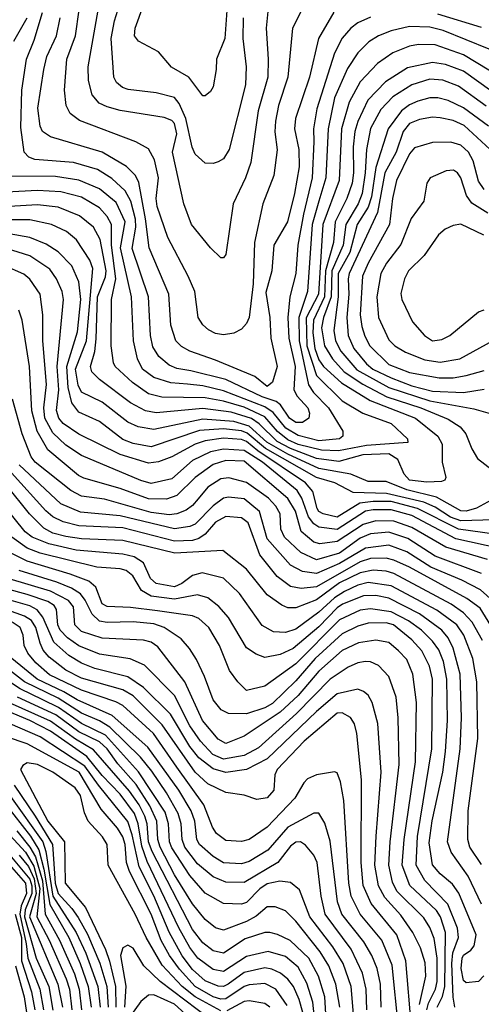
# Model space of a CAD drawing. Extents: x 501367 to 657802, y 482273 to 547541.
# Tile 693 of 714: x 628746 to 630534, y 499077 to 502888. Entities that reach past the tile are written whole.
import ezdxf

# ---------------------------------------------------------------- set-up
doc = ezdxf.new("R2010")
doc.units = 0

msp = doc.modelspace()

# ---------------------------------------------------------------- linework, layer by layer
at = {"layer": '0CON20XD'}
for points in [[(629712.9, 502985), (629700.3, 502855), (629708.7, 502735), (629707, 502665), (629669.3, 502535), (629641.1, 502335), (629620.3, 502275), (629573.3, 502175), (629545, 501978.8), (629535, 501966.2), (629525, 501966.2), (629484.4, 502005), (629411.1, 502095), (629381.3, 502175), (629337.6, 502375), (629354, 502446), (629345, 502485.3), (629335, 502497.5), (629305, 502508.4), (629135, 502536.6), (629085, 502550.6), (629053.6, 502565), (629027.2, 502597.3), (629012.4, 502652.4), (629011.7, 502705), (629050, 502925)], [(629850.6, 502949.4), (629802.5, 502855), (629784.4, 502665), (629748.8, 502555), (629736.3, 502495), (629733.8, 502453.8), (629743.3, 502383.3), (629730.6, 502285), (629687.6, 502175), (629655.5, 502025), (629649.7, 501865), (629634.5, 501735.5), (629625, 501712.2), (629605, 501689.1), (629575, 501674.6), (629535, 501668), (629505, 501672.8), (629477, 501687), (629455, 501706.5), (629436.7, 501735), (629424.2, 501835), (629398.8, 501895), (629319.8, 502045), (629278.3, 502165), (629274.8, 502195), (629284.1, 502275), (629268.4, 502345), (629245, 502387.1), (629195.8, 502415), (628977.2, 502497.2), (628941.6, 502525), (628926.2, 502555), (628919.7, 502615), (628928.5, 502735), (628962.3, 502825), (628976.3, 502926.3)], [(629610.9, 502895), (629610.5, 502815), (629622.9, 502705), (629620.9, 502635), (629556.7, 502385), (629535, 502349.5), (629515, 502337.5), (629495, 502330.5), (629465, 502332.7), (629425, 502366.7), (629413.6, 502393.6), (629389.5, 502505), (629363.2, 502563.2), (629345, 502586.7), (629275, 502604.8), (629166.7, 502616.7), (629144.5, 502625), (629121.1, 502645), (629110.8, 502665), (629100.5, 502815), (629112.9, 502882.9), (629132, 502945)], [(629550.7, 502959.3), (629540.2, 502815), (629508, 502735), (629507.3, 502695), (629495, 502627.5), (629485, 502610), (629465, 502593.3), (629455, 502593.3), (629401.5, 502665), (629334.3, 502704.3), (629283.7, 502763.7), (629206.5, 502805), (629190.8, 502825), (629193.3, 502855), (629226.2, 502943.8)], [(630105, 502897.2), (630055.4, 502875), (630028.4, 502855), (629994.3, 502815.7), (629965, 502758.5), (629897.2, 502542.8), (629883.4, 502465), (629884.9, 502414.9), (629878.1, 502275), (629844.6, 502135.4), (629823.4, 502015), (629815.1, 501905), (629791.6, 501815), (629784.6, 501735), (629789, 501655), (629812.6, 501545), (629808.3, 501455), (629820.3, 501430.3), (629861.6, 501385), (629868.4, 501365), (629865.3, 501345), (629841.2, 501328.8), (629815, 501328.3), (629790.5, 501345), (629756.5, 501396.5), (629739.3, 501409.3), (629685, 501427.3), (629545, 501495.4), (629408.7, 501528.7), (629355, 501537.7), (629325, 501550), (629285, 501584), (629261.8, 501621.8), (629253, 501665), (629245.5, 501815), (629181.5, 502001.5), (629195.7, 502085), (629194.9, 502114.9), (629176.5, 502185), (629155, 502225.2), (629103.3, 502273.3), (629047.7, 502307.7), (628955, 502334.2), (628805, 502346.7), (628781.3, 502355), (628763.4, 502375), (628750.4, 502470.4), (628754, 502615), (628772, 502735), (628801.9, 502808.1), (628834.1, 502915.9)], [(629963.1, 502916.9), (629903.3, 502815), (629868.8, 502665), (629814.4, 502505), (629810.4, 502465), (629827, 502385), (629828, 502318), (629810.2, 502215), (629783.4, 502105), (629730.5, 502015), (629722.2, 501915), (629698.9, 501831.1), (629714.4, 501735), (629718.9, 501655), (629742.9, 501545), (629725, 501484.2), (629705, 501467.3), (629656.8, 501506.8), (629505, 501570), (629405, 501604.3), (629372.1, 501622.1), (629350.7, 501645), (629331.9, 501705), (629324.3, 501825), (629248, 502005), (629233.6, 502116.4)], [(630535, 502857.5), (630365, 502909.3)], [(628723.4, 502805), (628775.1, 502895)], [(629233.6, 502116.4), (629208, 502258), (629194.3, 502284.3), (629159.9, 502319.9), (629065, 502374.4), (628865, 502434.7), (628834.8, 502454.8), (628825.3, 502475.3), (628816.8, 502545), (628839, 502695), (628850.8, 502745), (628888.3, 502825), (628902.3, 502895)], [(630564, 502774), (630385.8, 502845.8), (630335, 502858.9), (630255, 502860.8), (630185.2, 502844.8), (630135, 502825.7), (630098.4, 502801.6), (630055, 502758.7), (630015, 502698), (629965.7, 502585), (629940.7, 502465), (629931.4, 502275), (629904.2, 502185), (629878.2, 502095), (629860.4, 501835), (629826.6, 501735), (629827.8, 501645), (629864.1, 501474.1), (629884.1, 501445), (629941.6, 501385), (629997.5, 501295), (629996.9, 501275), (629984, 501265), (629905, 501257.7), (629825, 501278.6), (629776.8, 501306.8), (629727.1, 501367.1), (629695, 501389.6), (629535, 501450.9), (629455, 501470.5), (629396.5, 501476.5), (629331.9, 501481.9), (629265, 501502), (629221.7, 501535), (629202, 501575), (629187.1, 501645), (629178.8, 501815), (629137, 502005), (629154.9, 502105), (629119.4, 502179.4), (629055, 502233), (628975, 502267), (628885, 502280.4), (628715, 502282)], [(630655, 502636.5), (630465, 502751.5), (630355, 502790.4), (630291.1, 502791.1), (630255, 502785.7), (630190.6, 502759.4), (630131.8, 502718.1), (630065, 502646.6), (630021.9, 502568.1), (629992.2, 502465), (629983, 502265), (629920.4, 502095), (629902.7, 501825), (629855.8, 501734.2), (629857.5, 501625), (629895, 501510.2), (629995, 501412), (630075.5, 501365), (630184.6, 501325), (630247.8, 501265), (630248.7, 501251.3), (630089.4, 501239.4), (629981.2, 501218.8), (629915, 501220.9), (629825, 501243.8), (629785, 501261), (629745, 501293.1), (629695, 501350.8), (629615, 501388.4), (629535, 501411.6), (629465, 501423.6), (629296.6, 501426.6), (629245, 501438.9), (629183, 501483), (629116.1, 501545), (629109.9, 501559.9), (629100.9, 501625), (629101, 501805), (629118, 501885), (629102.1, 502015), (629101.5, 502095), (629085, 502126.2), (629055, 502158.8), (628985, 502200.5), (628905, 502221.4), (628815, 502226.7), (628695, 502219.7)], [(630625, 502573.2), (630465, 502687.7), (630395, 502713.6), (630345, 502722.2), (630248.2, 502701.8), (630162.7, 502647.3), (630094.2, 502575.8), (630055, 502492.9), (630043.8, 502455), (630037.8, 502395), (630039.1, 502295), (630033.6, 502255), (630013, 502195), (629967.3, 502105), (629961.6, 502025), (629930.4, 501915), (629926.8, 501815), (629883.9, 501725), (629880.9, 501675), (629888.7, 501615), (629905, 501571.5), (629922.6, 501545), (629992.3, 501482.3), (630103.2, 501413.2), (630278.9, 501345), (630365.3, 501275), (630382, 501245), (630382.5, 501175), (630395.7, 501115), (630392, 501105), (630379.5, 501100.5), (630323.1, 501096.9), (630255, 501104.9), (630235, 501128.2), (630209.9, 501185), (630175, 501207.3), (630075, 501203), (629982.2, 501177.8), (629895, 501189.6), (629795, 501228.2), (629743.7, 501255), (629673.5, 501323.5), (629643.3, 501343.4), (629565, 501368.4), (629455, 501382.2), (629275, 501366.1), (629233.9, 501373.9), (629175, 501404), (629054.9, 501494.9), (629025.2, 501525), (629020, 501545), (629036.6, 501603.4), (629042.1, 501652), (629048, 501815), (629078.2, 501891.8), (629081.1, 501915), (629057.4, 502037.4), (629031.9, 502085), (628978.2, 502128.2), (628895, 502162.2), (628815, 502170.6), (628705, 502165.1)], [(630552.6, 502552.6), (630445, 502630.4), (630385, 502653.8), (630335, 502657.5), (630265, 502635.9), (630191.4, 502588.6), (630145, 502539.7), (630105, 502466.9), (630089.6, 502385), (630084.5, 502295), (630072.3, 502215), (630057.3, 502175), (630009, 502095), (629999.1, 502015), (629955.3, 501915), (629952.3, 501815), (629923, 501735), (629915.1, 501695), (629926.6, 501625), (629957, 501575), (630002.2, 501525), (630075, 501476.3), (630167.5, 501427.5), (630300, 501385), (630405, 501341.6), (630451.8, 501311.9), (630474.1, 501284.1), (630496.8, 501226.8), (630519.4, 501189.4), (630575.5, 501145)], [(630561.6, 502475), (630465, 502546.7), (630405, 502574.4), (630365, 502584.8), (630335, 502585.2), (630288.2, 502571.9), (630255, 502557.8), (630224.9, 502535.1), (630173.5, 502465), (630125.9, 502315), (630108.1, 502201.9), (630095, 502161.5), (630053.1, 502095), (630024.2, 501985.8), (629979.4, 501905), (629979.6, 501815), (629962.1, 501685), (629968.8, 501645), (629989.1, 501605), (630051.8, 501531.8), (630175, 501463.3), (630335, 501412.3), (630505, 501381.5), (630595.5, 501355.5)], [(630568.3, 502385), (630467.5, 502477.5), (630425, 502496.9), (630375, 502508), (630345, 502510.8), (630295, 502501.7), (630255, 502485.9), (630230.9, 502455), (630203.8, 502375), (630160.1, 502295), (630131.1, 502141.1), (630021.9, 501905), (630018.3, 501885), (630020.2, 501825), (630013.1, 501735), (630017.7, 501665), (630040.3, 501615), (630088.5, 501555), (630113.6, 501535), (630185, 501501), (630265, 501471), (630345, 501450.2), (630465, 501444), (630545, 501457.5)], [(630545, 502229.8), (630522.7, 502262.7), (630501.8, 502341.8), (630484.3, 502375), (630455, 502402.2), (630416, 502414), (630345, 502412.7), (630275, 502391.3), (630255, 502368.2), (630205.7, 502265), (630190, 502195), (630177.9, 502095), (630095, 501945.3), (630073.9, 501895), (630064.9, 501745), (630070.6, 501700.6), (630082.1, 501662.1), (630102.4, 501625), (630175, 501553.4), (630255, 501522.2), (630370.8, 501500.8), (630425, 501501.3), (630475, 501510), (630545, 501529.3)], [(630558.5, 502138.5), (630497.5, 502177.5), (630476.7, 502206.7), (630454.2, 502275.8), (630441.5, 502295), (630425.6, 502305), (630397, 502303), (630335.7, 502275), (630322.2, 502255), (630310.5, 502185), (630262, 502118), (630222.2, 502017.8), (630166, 501945), (630144.1, 501905), (630128.6, 501815), (630135.2, 501735), (630175, 501648.9), (630199.2, 501625), (630240.1, 501600.1), (630315, 501570.7), (630375, 501562.6), (630450.8, 501575), (630605, 501659.5)], [(630572.1, 501027.9), (630515, 500996.9), (630475, 500985.8), (630455, 500986.4), (630359.9, 501039.9), (630245, 501067.2), (630165, 501100.2), (630095, 501100.7), (630029, 501129), (629905, 501150.5), (629785, 501206.2), (629702.6, 501252.6), (629634.6, 501314.6), (629575, 501332.6), (629455, 501341.1), (629265, 501301.8), (629205, 501311.5), (629165, 501329.8), (629065, 501407.5), (628985, 501446.2), (628972.4, 501472.4), (628962.2, 501535), (629005.1, 501644.9), (629029, 501925), (629017.3, 501957.3), (628965.5, 502035.5), (628927.2, 502067.2), (628869.5, 502095), (628785, 502113.1), (628625, 502113.3)], [(630543.5, 502053.5), (630455, 502096), (630425, 502091.5), (630393.8, 502076.2), (630367.5, 502055), (630312.1, 501975), (630251.3, 501915), (630236.1, 501885), (630222.1, 501827.9), (630225.4, 501805), (630267.6, 501717.6), (630313.1, 501665), (630344.2, 501645), (630380.9, 501649.1), (630411.4, 501665), (630522.8, 501757.2), (630545.4, 501764.6)], [(630625, 500953.3), (630455, 500947.5), (630415, 500962.3), (630355, 501000.6), (630310.5, 501020.5), (630166.3, 501053.7), (630037.2, 501057.2), (629966.9, 501095), (629895, 501116.1), (629698, 501228), (629627, 501287), (629605, 501295.7), (629535, 501304.4), (629443, 501297), (629255, 501234.5), (629185, 501246.7), (629145, 501262.7), (629055, 501332.2), (628975, 501368.7), (628947.9, 501405), (628934.3, 501464.3), (628928.2, 501545), (628970.4, 501679.6), (628982.5, 501805), (628975, 501873.1), (628947.4, 501935), (628895, 501989), (628848.1, 502018.1), (628785, 502044.8), (628705, 502059)], [(630585, 500896.4), (630445, 500915.1), (630286.2, 500996.2), (630185, 501022.3), (630115, 501023.2), (630063.7, 501016.3), (629975, 500961.5), (629921.5, 500975), (629905, 500984), (629898.4, 500995), (629881.5, 501061.5), (629853.5, 501095), (629668.5, 501218.5), (629625, 501254.3), (629605, 501262.2), (629535, 501268.1), (629465, 501257.7), (629425, 501244.6), (629335, 501195.2), (629283.8, 501176.2), (629245, 501170.7), (629135, 501204.2), (628975, 501283.6), (628915, 501325.2), (628897.5, 501345), (628888.6, 501375), (628898, 501455), (628891.4, 501545), (628916, 501805), (628910.2, 501835), (628888.7, 501885), (628862.2, 501922.2), (628785, 501973), (628695, 502002)], [(629615, 501220.7), (629535, 501225.6), (629485.5, 501214.5), (629415, 501181.2), (629335, 501110), (629255, 501092.2), (629215, 501103.8), (628985, 501200.4), (628925, 501241), (628875, 501288), (628843, 501345), (628839.7, 501385), (628849.3, 501475), (628835.2, 501644.8), (628835.2, 501745.2), (628825.2, 501825.2), (628785, 501883.8), (628762, 501902), (628686, 501936)], [(630076.4, 500933.6), (629975, 500867.4), (629908.9, 500858.9), (629885.6, 500865.6), (629836.7, 500906.7), (629813.8, 500985), (629785, 501033.8), (629615, 501178.3), (629545, 501182), (629495, 501166.1), (629425.2, 501115), (629355, 501045.6), (629315, 501031.5), (629245, 501033.5), (629135, 501073.6), (628995, 501113.5), (628973.9, 501123.9), (628855, 501222.3), (628814.3, 501294.3), (628793.5, 501373.5), (628784.5, 501545), (628755.7, 501725), (628743.1, 501763.1)], [(629437.2, 501032.8), (629415, 501006.7), (629390.3, 500989.7), (629355, 500974.3), (629325, 500970.9), (629255, 500979.8), (629075, 501031.6), (628985, 501043.2), (628944.7, 501064.7), (628805.7, 501175), (628790.8, 501195), (628755.1, 501285.1), (628718.7, 501418.7)], [(630605, 500841.1), (630435, 500878.2), (630265, 500968.8), (630185, 500989.9), (630115, 500990.3), (630085, 500984.7), (629975, 500914.9), (629905, 500922.9), (629885, 500936.2), (629865, 500962.7), (629839.2, 501035), (629820.2, 501065), (629686, 501175), (629615, 501220.7)], [(630604.1, 500615), (630530.4, 500680.4), (630458, 500718), (630338, 500768), (630245, 500827.3), (630175, 500853.6), (630085, 500842), (629985, 500783.2), (629895, 500743.8), (629841.1, 500751.1), (629795, 500775.7), (629705, 500878.3), (629674.6, 500984.6), (629615, 501032.8), (629555, 501039), (629535, 501035.6), (629495, 501006), (629425, 500934.4), (629405, 500925.8), (629345, 500917.1), (629135, 500967.2), (628981.4, 500981.4), (628905, 501014.1), (628744.5, 501165)], [(630611.6, 500475), (630529.4, 500609.4), (630477.4, 500647.4), (630255, 500768.6), (630195, 500796.2), (630165, 500803.4), (630105, 500801.9), (630065, 500789.4), (629895, 500692.8), (629835.5, 500685.5), (629795, 500693.6), (629742.7, 500732.7), (629675.9, 500815.9), (629630.3, 500940.3), (629605, 500960), (629545, 500964.8), (629505, 500942.4), (629464.2, 500895.8), (629440, 500880), (629415, 500872.1), (629345, 500869.6), (629145, 500920.7), (628975, 500928.1), (628914.5, 500944.4), (628875, 500963.5), (628846.7, 500986.7), (628714, 501134)], [(630535, 500744.5), (630355, 500810.5), (630249.5, 500879.5), (630175, 500903.5), (630105, 500897.3), (630065, 500880.4), (629985, 500822.7), (629895, 500797.1), (629835, 500825.2), (629771.3, 500885), (629757.1, 500915), (629754.8, 500975), (629738.3, 501005), (629709.8, 501035), (629625, 501096.3), (629555.6, 501114.4), (629525, 501110.5), (629475, 501078.5), (629437.2, 501032.8)], [(630537.7, 500485), (630498.7, 500555), (630465, 500592.1), (630416.7, 500625), (630195, 500743.6), (630165, 500752.9), (630115, 500757.2), (630065, 500747), (629985, 500707.5), (629895, 500641.8), (629815, 500611.5), (629785, 500610.5), (629760.8, 500620.8), (629705, 500661.4), (629625, 500760.8), (629532.9, 500832.9), (629347.2, 500822.8), (629145, 500871.7), (628985, 500877.8), (628925, 500887.2), (628875, 500900.7), (628839.9, 500919.9), (628784.3, 500974.3), (628695.5, 501085.5)], [(630535, 499617.1), (630489.8, 499685), (630480.9, 499715), (630483.4, 499825), (630519.8, 500105), (630516.5, 500325), (630500.5, 500415), (630466.1, 500505), (630439, 500545), (630361.8, 500601.8), (630185, 500696.7), (630095, 500709.6), (630055, 500699), (630004.3, 500674.3), (629965, 500650.3), (629905, 500594.6), (629815, 500529.1), (629775, 500515.2), (629728.5, 500518.5), (629685, 500542.5), (629596.7, 500666.7), (629535, 500726.2), (629453.1, 500746.9), (629415, 500735.8), (629373.5, 500705), (629345, 500691.9), (629275, 500704.8), (629252.9, 500725), (629225.3, 500785), (629188.9, 500808.9), (629145, 500818.5), (628965.1, 500834.9), (628858.7, 500858.7), (628793.8, 500885), (628767.3, 500905), (628677.3, 501017.3)], [(630558.1, 500798.1), (630396.3, 500846.3), (630265, 500922.6), (630195, 500946), (630125, 500947.7), (630076.4, 500933.6)], [(630451.4, 500355), (630424.9, 500455), (630405, 500494.7), (630381.2, 500525), (630295, 500588), (630175, 500648.2), (630125, 500658.2), (630077.1, 500657.1), (629996.7, 500625), (629975, 500611.2), (629905, 500537.9), (629805, 500454.1), (629755, 500430), (629695, 500418.8), (629661.9, 500431.9), (629625, 500456.9), (629555, 500574.1), (629516.7, 500616.7), (629475, 500650), (629435, 500661.7), (629345, 500644.4), (629255, 500656.5), (629218.2, 500678.2), (629183.7, 500735), (629158.2, 500755), (629135, 500762.2), (629045, 500768.1), (628825, 500823), (628775, 500841.9), (628716, 500885)], [(629590.5, 500325), (629558.7, 500368.7), (629519.4, 500465), (629479.2, 500535), (629439.8, 500569.8), (629415, 500580.2), (629279.9, 500599.9), (629175, 500613), (629085, 500615.8), (629065, 500626.2), (629041.1, 500691.1), (629014, 500714), (628941.7, 500741.7), (628775, 500791.5), (628705, 500827.2)], [(630431, 499065), (630424.2, 499104.2), (630419, 499235), (630423.7, 499276.3), (630445.2, 499335.2), (630440.9, 499370.9), (630404.3, 499464.3), (630315, 499555.2), (630281.4, 499615), (630286.5, 499726.5), (630342.6, 500065), (630344.8, 500335), (630333.4, 500385), (630303.4, 500445), (630265, 500487.4), (630193.8, 500545), (630165, 500553.6), (630095, 500551.5), (630055, 500539.7), (629995, 500511.1), (629890.3, 500415), (629815, 500328.8), (629725, 500241), (629695, 500224.3), (629625, 500201.1), (629555, 500202.5), (629526.4, 500216.4), (629494.9, 500254.9), (629462, 500345), (629430.5, 500410.5), (629404.1, 500454.1), (629371.3, 500491.3), (629306.2, 500535), (629265, 500548.8), (629185, 500556.8), (629085, 500554.5), (629055, 500559.2), (629026.3, 500586.3), (629000.3, 500640.3), (628981, 500665), (628946.9, 500686.9), (628889.6, 500710.4), (628744, 500755)], [(630362.2, 499065), (630382.9, 499107.1), (630392.6, 499145), (630395.6, 499355), (630375.1, 499415), (630359.9, 499439.9), (630256.7, 499536.7), (630226.9, 499615), (630235.1, 499714.9), (630279.1, 500015), (630283.2, 500245), (630269, 500355), (630245, 500410.9), (630212.6, 500445), (630175, 500477.5), (630125, 500486), (630057.8, 500475), (629995, 500446.2), (629904.1, 500365.9), (629825, 500272.2), (629755, 500207.1), (629615, 500113.8), (629545, 500085.7), (629515, 500103.2), (629453.7, 500175), (629385, 500324.7), (629280.8, 500460.8), (629255, 500478.3), (629225, 500486.4), (629065, 500493.2), (628985, 500519.2), (628959.6, 500545), (628954.8, 500615), (628935, 500639.3), (628865.8, 500675.8), (628705, 500722.9)], [(630322.3, 499055), (630328.9, 499081.1), (630356.9, 499135), (630363.2, 499165), (630362.5, 499255), (630351.6, 499331.6), (630335, 499373.3), (630310.8, 499410.8), (630206.8, 499515), (630189.8, 499549.8), (630175.9, 499615), (630180.5, 499705), (630215.2, 500005.2), (630212, 500185), (630204.3, 500265), (630175.3, 500345), (630135, 500387.5), (630105, 500401.7), (630085, 500403.8), (630055, 500398.7), (630018.2, 500381.9), (629948.3, 500335), (629818.4, 500201.6), (629670.9, 500069.1), (629615, 500039), (629535, 500025.4), (629493.8, 500043.8), (629445.8, 500095), (629405, 500154.8), (629345, 500271.2), (629229.4, 500389.4), (629173.3, 500413.3), (629055, 500431.4), (628975, 500463.4), (628931.3, 500495), (628903.4, 500525), (628893.8, 500545), (628888.1, 500605), (628879.8, 500619.8), (628855, 500636), (628775, 500662.7), (628695, 500684.1)], [(630263, 498987), (630242, 499245), (630207, 499345), (630106.9, 499466.9), (630075.8, 499535.8), (630068, 499625), (630070.2, 499945), (630051.6, 500125), (630042.5, 500162.5), (630027.1, 500187.1), (629995, 500204.8), (629975, 500203), (629848.1, 500095), (629743.4, 499985), (629734.7, 499965), (629730.7, 499905), (629705, 499875.4), (629665, 499869.5), (629615, 499886.5), (629545, 499895.9), (629475, 499930.4), (629425, 499975.2), (629298.2, 500158.2), (629185, 500270.3), (629145, 500294.3), (628985, 500339.2), (628925, 500369.7), (628860.3, 500420.3), (628837.6, 500447.6), (628824.9, 500474.9), (628809.2, 500535), (628791.5, 500561.5), (628765, 500578.9), (628635, 500625.3)], [(630293.9, 499076.1), (630319.4, 499185), (630316.5, 499236.5), (630297.8, 499295), (630268.9, 499355), (630221.5, 499421.5), (630160, 499490), (630136.1, 499535), (630121.9, 499615), (630126.7, 499726.7), (630146.3, 499975), (630132.8, 500162.8), (630111.2, 500245), (630095, 500272.5), (630077.8, 500287.8), (630055, 500296), (629975, 500278), (629895, 500210.2), (629705, 500026.7), (629625, 499984.8), (629545, 499973.5), (629495, 499988.3), (629440.1, 500030.1), (629404.9, 500074.9), (629330.1, 500200.1), (629225, 500302.6), (629165, 500343.5), (629036.9, 500376.9), (628985, 500396.7), (628936.3, 500426.3), (628878.6, 500478.6), (628835.4, 500575.4), (628813.4, 500603.4), (628785, 500618.8), (628695, 500644.1)], [(630543.8, 499186.2), (630522.5, 499165), (630475, 499159.5), (630465, 499168.1), (630455.2, 499215), (630460, 499255), (630465, 499266.4), (630493.6, 499286.4), (630506.7, 499303.3), (630514.4, 499345), (630447.3, 499507.3), (630421.7, 499541.7), (630375, 499581.4), (630345, 499616.9), (630331.8, 499701.8), (630342.9, 499787.1), (630384.6, 499975), (630395.4, 500055), (630403.3, 500175), (630399.6, 500335), (630387, 500403), (630368.8, 500448.8), (630345, 500482), (630301.7, 500525), (630251.3, 500561.3), (630185, 500595.8), (630105, 500607.6), (630065, 500601.8), (629985, 500564.3), (629815, 500393.8), (629695, 500308), (629625, 500290.6), (629590.5, 500325)], [(630213.3, 498985), (630188.3, 499228.3), (630148.7, 499325), (630064.1, 499425), (630030.1, 499495), (630020.1, 499545), (630001.1, 499865), (629988.1, 499938.1), (629975, 499972), (629965, 499976.7), (629895, 499964.6), (629860.8, 499949.2), (629845.8, 499934.2), (629811.6, 499875), (629705, 499761.7), (629635, 499714.2), (629605, 499706.7), (629545, 499711), (629507.8, 499737.8), (629492.5, 499762.5), (629459.2, 499849.2), (629355, 499994.4), (629264.2, 500125), (629145, 500233), (629117.8, 500247.8), (628985, 500291.8), (628861.8, 500351.8), (628808.6, 500398.6), (628778.1, 500435), (628763, 500465), (628759.8, 500505), (628747.8, 500535), (628716.7, 500555)], [(630146.4, 499065), (630143.4, 499155), (630131, 499215), (630110.2, 499265), (630078.3, 499318.3), (629993.1, 499425), (629976.8, 499473.2), (629948.2, 499708.2), (629927.4, 499777.4), (629905, 499816.2), (629885, 499816), (629785, 499761.8), (629706.5, 499673.5), (629635, 499629), (629605, 499620.4), (629535, 499624.4), (629495, 499648.4), (629442, 499695), (629432.7, 499715), (629424.3, 499785), (629410.6, 499825), (629362, 499905), (629242.4, 500072.4), (629104.2, 500194.2), (628968.4, 500255), (628916.5, 500286.5), (628814.1, 500335), (628716, 500415)], [(630090.1, 499055), (630088.1, 499135), (630073, 499197), (630029.9, 499289.9), (629929, 499425), (629913, 499495), (629898.3, 499625), (629885, 499653.3), (629853.1, 499693.1), (629834, 499705), (629815, 499704.7), (629795, 499688), (629745.3, 499625), (629615, 499548.4), (629545, 499549.8), (629495, 499569.3), (629435, 499620.8), (629386.2, 499685), (629374.9, 499714.9), (629371.3, 499775), (629359.9, 499815), (629315.2, 499895.2), (629258.4, 499978.4), (629213.5, 500033.5), (629095, 500148.8), (629055, 500173.6), (628985, 500203.8), (628895, 500262.1), (628765.2, 500324.8), (628695, 500379.3)], [(630535, 499463.6), (630482.4, 499572.4), (630417.2, 499665), (630403, 499705), (630451.9, 500065), (630457.5, 500185), (630451.4, 500355)], [(630060.9, 498775), (630029.6, 499145), (629998.7, 499235), (629958.9, 499298.9), (629870.2, 499415), (629829.2, 499519.2), (629795, 499548.2), (629753.5, 499553.5), (629705, 499542.5), (629676.5, 499523.5), (629625, 499471.1), (629605, 499464.3), (629535, 499467), (629465, 499506.2), (629404.8, 499575), (629335, 499682), (629325.8, 499705), (629322.5, 499775), (629310, 499820), (629206.7, 499976.7), (629077.9, 500117.9), (628985, 500163.2), (628895.8, 500225.8), (628835.3, 500255.3), (628747.5, 500297.5), (628675.9, 500345)], [(629936, 498974), (629928, 499105), (629903.4, 499185), (629865.5, 499255), (629793.5, 499323.5), (629745, 499347.1), (629715, 499354.8), (629695, 499354.4), (629619.4, 499330.6), (629535, 499274.4), (629495, 499284), (629455, 499314), (629415, 499366.2), (629258.5, 499668.5), (629245.2, 499705), (629239.8, 499775), (629231.2, 499805), (629208.9, 499848.9), (629171.7, 499901.7), (629032, 500062), (628962.3, 500102.3), (628865, 500172.6), (628695, 500249.2)], [(629986.2, 499065), (629970.4, 499155), (629943.4, 499225), (629909.7, 499279.7), (629815, 499398.4), (629775, 499438.2), (629735, 499453.6), (629705, 499453.2), (629661.9, 499418.1), (629625, 499396.7), (629535, 499363.3), (629505, 499372.9), (629465, 499404.7), (629415, 499465.2), (629345, 499578.3), (629290.5, 499685), (629281.3, 499715), (629277.6, 499785), (629250.6, 499845), (629197, 499927), (629126.7, 500006.7), (629085.1, 500065), (629055, 500092.4), (628975, 500131.2), (628886.4, 500196.4), (628737.7, 500265)], [(629842.3, 499045), (629829, 499095), (629805.9, 499145.9), (629784.2, 499174.2), (629756.7, 499196.7), (629722.7, 499212.7), (629695, 499217.9), (629615, 499199.5), (629553.9, 499153.9), (629535, 499145.1), (629515, 499146.2), (629465, 499167.8), (629415, 499211.4), (629375, 499264.8), (629325.4, 499355.4), (629265, 499496.1), (629208.8, 499608.8), (629182.2, 499732.2), (629165, 499784.3), (629050.8, 499925), (628998.7, 499998.7), (628825, 500111.2), (628592, 500212)], [(629906.7, 498843.3), (629880.7, 499085), (629858, 499158), (629825, 499220), (629775, 499261.5), (629708.6, 499281.4), (629625, 499261.3), (629535, 499203.6), (629495, 499210.8), (629436.6, 499255), (629405, 499296), (629362.6, 499372.6), (629239.6, 499629.6), (629219.2, 499689.2), (629205.4, 499775), (629190.6, 499815), (629135, 499889.4), (629065, 499961.9), (629005.8, 500035.8), (628865, 500133.4), (628785, 500174.5), (628655, 500229.2)], [(629782, 499072), (629737.6, 499135), (629695, 499156.7), (629635, 499151.7), (629615, 499145.1), (629545, 499097.6), (629525, 499096.7), (629495, 499105.8), (629425.5, 499145), (629365, 499212.2), (629326.4, 499265), (629294.2, 499324.1), (629255.1, 499425), (629171, 499591), (629160, 499625), (629154.9, 499695), (629145, 499725.3), (629125, 499758.8), (629061.9, 499831.9), (628976.4, 499975), (628775, 500084.9), (628695, 500111.2)], [(629525, 499051.2), (629425, 499104.9), (629375.4, 499145), (629297.6, 499227.6), (629236.2, 499335), (629193.8, 499425), (629088.8, 499615), (629085.2, 499695), (629066.7, 499725), (629011.9, 499785), (628997.3, 499817.3), (628981.6, 499885), (628961.2, 499915), (628874.7, 499975), (628815, 500005.2), (628775, 500011.7), (628758.7, 500001.3), (628749.1, 499985), (628855.6, 499785), (628919.8, 499705), (628922.2, 499545), (629000.9, 499450.9), (629078.5, 499288.5), (629093.9, 499243.9), (629116.7, 499145), (629118.6, 499065)], [(628724.5, 499924.5), (628805.9, 499805), (628873.6, 499695), (628883.7, 499545), (628894.6, 499505), (628948, 499448), (628972.2, 499412.2), (629008.5, 499348.5), (629056.1, 499236.1), (629083.6, 499145), (629088.8, 499065)], [(628710.9, 499880.9), (628835.7, 499705.7), (628847.5, 499667.5), (628874.6, 499494.6), (628965.2, 499354.8), (629002.2, 499275), (629048.6, 499145), (629057.9, 499065)], [(628618.1, 499828.1), (628768.6, 499665), (628800.8, 499610.8), (628824.5, 499525), (628812, 499415), (628860.6, 499325), (628925.9, 499175), (628938.6, 499135), (628948.1, 499055)], [(628691, 499851), (628787.6, 499727.6), (628819.9, 499675), (628840, 499600), (628862.7, 499462.7), (628936.1, 499335), (628980.1, 499235), (629011.3, 499145), (629022.4, 499065)], [(628735, 499748.1), (628785, 499685), (628806.9, 499646.9), (628834.3, 499554.3), (628844.7, 499425), (628900.9, 499325), (628957.8, 499195), (628976.6, 499135), (628985.5, 499055)], [(628715, 499646.1), (628785, 499560.9), (628793.2, 499535), (628792.7, 499505), (628767.9, 499442.1), (628764.5, 499415), (628810.4, 499255)], [(628743.7, 499653.7), (628779.6, 499609.6), (628802.2, 499562.2), (628809.4, 499505), (628784.2, 499415), (628894.1, 499155), (628911.4, 499065)], [(628705, 499617.3), (628768.8, 499545), (628772.1, 499505), (628752, 499458), (628746.6, 499425), (628771.1, 499311.1)], [(628729.1, 499425), (628753.1, 499335), (628753.5, 499245), (628791.4, 499125), (628804.3, 499055)], [(628771.1, 499311.1), (628777.6, 499255), (628824.3, 499135.7), (628838.4, 499055)], [(629480.8, 499020.8), (629289.8, 499165), (629226.9, 499225), (629185, 499293.8), (629164.6, 499305.4), (629145, 499295.7), (629136.4, 499265), (629156.6, 499146.5), (629151.8, 499065)], [(628810.4, 499255), (628858.6, 499145), (628874.5, 499054.5)], [(628729.9, 499225), (628764, 499105), (628772.3, 499045)], [(629455, 498977.3), (629345, 499076.7), (629265, 499113), (629245, 499111.5), (629215, 499087.9), (629141.9, 498985)], [(629714.9, 499064.9), (629695, 499079.6), (629635, 499089.7), (629615, 499086.9), (629548.8, 499051.2)]]:
    msp.add_lwpolyline(points, dxfattribs=at)

doc.saveas('drawing.dxf')
